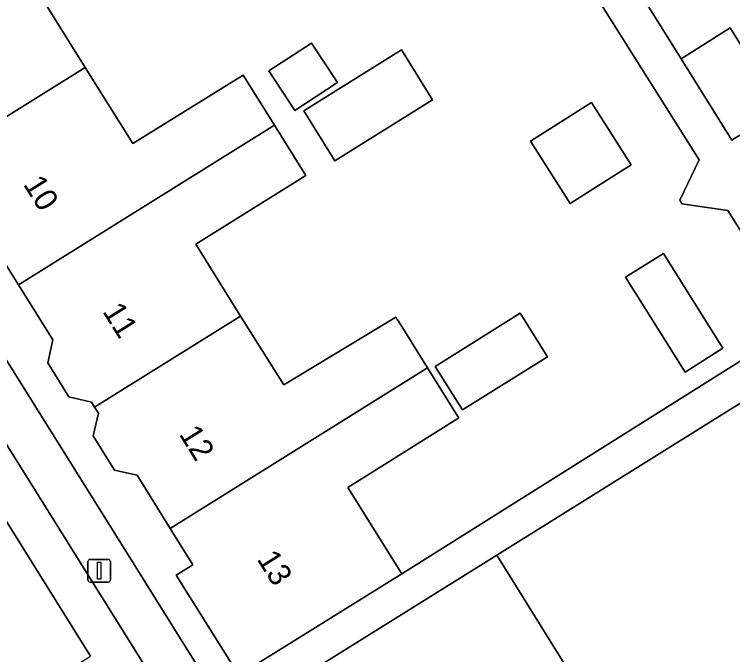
# Model space of a CAD drawing. Extents: x 159664 to 160323, y 385312 to 386115.
# Drawn here: x 159966.33 to 159997.86, y 385963.35 to 385991.46 of the extents above; entities that cross this region are included whole.
import ezdxf

# ---------------------------------------------------------------- set-up
doc = ezdxf.new("R2010")
doc.units = 0
for name, color, linetype in [('IMGEO_Erf', 7, 'Continuous'), ('IMGEO_Lichtmast', 7, 'Continuous'), ('IMGEO_Pand', 7, 'Continuous'), ('IMGEO_Pand_nummerreeks', 7, 'Continuous'), ('IMGEO_Parkeervlak_open', 7, 'Continuous'), ('IMGEO_Rijbaan_lokaal_open', 7, 'Continuous'), ('IMGEO_Voetpad_open', 7, 'Continuous')]:
    doc.layers.add(name, color=color, linetype=linetype)

msp = doc.modelspace()

# ---------------------------------------------------------------- linework, layer by layer
at = {"layer": 'IMGEO_Erf'}
for points in [[(159947.685, 386005.559), (159971.661, 385967.195), (159975.052, 385961.74), (159976.18, 385962.441), (159973.428, 385966.833), (159974.165, 385967.295), (159973.172, 385968.889), (159971.714, 385971.226), (159970.719, 385971.449), (159969.785, 385972.954), (159970.015, 385973.953), (159969.85, 385974.216), (159969.709, 385974.434), (159968.72, 385974.665), (159967.795, 385976.161), (159968.015, 385977.165), (159966.505, 385979.583), (159965.549, 385981.11), (159964.803, 385980.644), (159962.29, 385984.673), (159960.483, 385987.566), (159960.763, 385988.77), (159959.575, 385990.666), (159958.126, 385992.973)], [(160000.776, 385977.867), (159997.649, 385982.853), (159995.626, 385983.147), (159995.547, 385983.309), (159996.385, 385985.077), (159991.055, 385993.561)], [(159967.323, 385992.516), (159969.438, 385989.133), (159971.53, 385985.786), (159976.376, 385988.795), (159977.748, 385986.597), (159979.13, 385984.383), (159974.294, 385981.364), (159976.262, 385978.216), (159978.152, 385975.191), (159983.078, 385978.159), (159983.136, 385978.066), (159983.185, 385977.987), (159984.468, 385975.935), (159985.8, 385973.805), (159985.837, 385973.746), (159985.793, 385973.719), (159980.964, 385970.692), (159983.333, 385966.903), (159999.836, 385977.277)], [(159993.598, 385992.726), (159995.593, 385989.509), (159997.756, 385990.861), (159999.99, 385987.286)], [(159998.995, 385974.89), (159987.5, 385967.716), (159990.948, 385962.189), (159989.251, 385961.13), (159989.302, 385961.049), (159992.59, 385955.788), (159995.93, 385950.446), (159999.264, 385945.112)]]:
    msp.add_lwpolyline(points, dxfattribs=at)
for points in [[(159977.497, 385988.973), (159979.366, 385990.201), (159980.507, 385988.463), (159978.638, 385987.235)], [(159979.028, 385987.217), (159983.322, 385989.896), (159984.685, 385987.711), (159980.391, 385985.032)], [(159988.982, 385985.896), (159991.658, 385987.593), (159993.399, 385984.847), (159990.723, 385983.15)], [(159993.161, 385979.918), (159994.817, 385980.959), (159997.433, 385976.798), (159995.777, 385975.756)], [(159984.803, 385976.006), (159988.538, 385978.336), (159989.732, 385976.421), (159985.997, 385974.091)]]:
    msp.add_lwpolyline(points, close=True, dxfattribs=at)
at = {"layer": 'IMGEO_Lichtmast'}
for p, q in [((159969.558, 385966.633), (159969.558, 385967.433)), ((159969.558, 385967.433), (159969.558, 385966.633)), ((159969.658, 385967.533), (159970.448, 385967.533)), ((159970.448, 385967.533), (159969.658, 385967.533)), ((159970.548, 385967.433), (159970.548, 385966.633)), ((159970.548, 385966.633), (159970.548, 385967.433)), ((159970.448, 385966.533), (159969.658, 385966.533)), ((159969.658, 385966.533), (159970.448, 385966.533))]:
    msp.add_line(p, q, dxfattribs=at)
msp.add_lwpolyline([(159969.978, 385967.408), (159970.128, 385967.408), (159970.128, 385966.658), (159969.978, 385966.658), (159969.978, 385967.408)], dxfattribs=at)
for centre, start, end in [((159969.658, 385967.433), 90, 180), ((159969.658, 385967.433), 90, 180), ((159970.448, 385967.433), 0, 90), ((159970.448, 385967.433), 360, 90), ((159969.658, 385966.633), 180, 270), ((159969.658, 385966.633), 180, 270), ((159970.448, 385966.633), 270, 0), ((159970.448, 385966.633), 270, 0)]:
    msp.add_arc(centre, 0.1, start, end, dxfattribs=at)
at = {"layer": 'IMGEO_Pand'}
for points in [[(159972.178, 385995.488), (159970.826, 385997.685), (159959.575, 385990.666), (159960.763, 385988.77), (159960.483, 385987.566), (159962.29, 385984.673), (159969.438, 385989.133), (159967.323, 385992.516)], [(159999.99, 385987.286), (159997.756, 385990.861), (159995.593, 385989.509), (159997.828, 385985.934)], [(159977.497, 385988.973), (159978.638, 385987.235), (159980.507, 385988.463), (159979.366, 385990.201)], [(159979.028, 385987.217), (159980.391, 385985.032), (159984.685, 385987.711), (159983.322, 385989.896)], [(159977.748, 385986.597), (159976.376, 385988.795), (159971.53, 385985.786), (159969.438, 385989.133), (159962.29, 385984.673), (159964.803, 385980.644), (159965.549, 385981.11), (159966.505, 385979.583)], [(159988.982, 385985.896), (159990.723, 385983.15), (159993.399, 385984.847), (159991.658, 385987.593)], [(159979.13, 385984.383), (159977.748, 385986.597), (159966.505, 385979.583), (159968.015, 385977.165), (159967.795, 385976.161), (159968.72, 385974.665), (159969.709, 385974.434), (159969.85, 385974.216), (159976.262, 385978.216), (159974.294, 385981.364)], [(159993.161, 385979.918), (159995.777, 385975.756), (159997.433, 385976.798), (159994.817, 385980.959)], [(159984.803, 385976.006), (159985.997, 385974.091), (159989.732, 385976.421), (159988.538, 385978.336)], [(159984.468, 385975.935), (159983.185, 385977.987), (159983.136, 385978.066), (159983.078, 385978.159), (159978.152, 385975.191), (159976.262, 385978.216), (159969.85, 385974.216), (159970.015, 385973.953), (159969.785, 385972.954), (159970.719, 385971.449), (159971.714, 385971.226), (159973.172, 385968.889)], [(159984.468, 385975.935), (159973.172, 385968.889), (159974.165, 385967.295), (159973.428, 385966.833), (159976.18, 385962.441), (159983.333, 385966.903), (159980.964, 385970.692), (159985.793, 385973.719), (159985.837, 385973.746), (159985.8, 385973.805)], [(159990.948, 385962.189), (159987.5, 385967.716), (159977.747, 385961.624), (159981.194, 385956.102), (159989.251, 385961.13)]]:
    msp.add_lwpolyline(points, close=True, dxfattribs=at)
at = {"layer": 'IMGEO_Parkeervlak_open'}
for points in [[(160007.649, 385905.881), (159928.962, 386031.821)], [(159959.016, 385980.344), (159969.672, 385963.279)]]:
    msp.add_lwpolyline(points, dxfattribs=at)
at = {"layer": 'IMGEO_Rijbaan_lokaal_open'}
msp.add_lwpolyline([(159964.885, 385962.489), (159965.877, 385960.911), (159969.672, 385963.279), (159959.016, 385980.344)], dxfattribs=at)
at = {"layer": 'IMGEO_Voetpad_open'}
for points in [[(160035.946, 385864.298), (160011.524, 385903.327), (160009.458, 385906.629), (159986.636, 385943.101), (159975.855, 385960.448), (159975.052, 385961.74), (159971.661, 385967.195), (159947.685, 386005.559), (159946.972, 386006.7), (159927.976, 386037.096), (159924.811, 386035.12), (159925.856, 386033.371)], [(159928.962, 386031.821), (160007.649, 385905.881), (160007.996, 385906.094), (160010.404, 385902.292), (160010.038, 385902.057), (160043.232, 385848.929)], [(159991.055, 385993.561), (159996.385, 385985.077), (159995.547, 385983.309), (159995.626, 385983.147), (159997.649, 385982.853), (160000.776, 385977.867)], [(159999.99, 385987.286), (159997.828, 385985.934), (159995.593, 385989.509), (159993.598, 385992.726)], [(159999.836, 385977.277), (159983.333, 385966.903), (159976.18, 385962.441), (159975.052, 385961.74), (159975.855, 385960.448), (159977.747, 385961.624), (159987.5, 385967.716), (159998.995, 385974.89)]]:
    msp.add_lwpolyline(points, dxfattribs=at)

# ---------------------------------------------------------------- texts
at = {"layer": 'IMGEO_Pand_nummerreeks'}
for s, p in [('10', (159966.695, 385983.999)), ('11', (159970.174, 385978.42)), ('12', (159973.531, 385973.033)), ('13', (159976.952, 385967.546))]:
    msp.add_text(s, height=1, rotation=301.9365, dxfattribs=at).set_placement(p)

doc.saveas('drawing.dxf')
